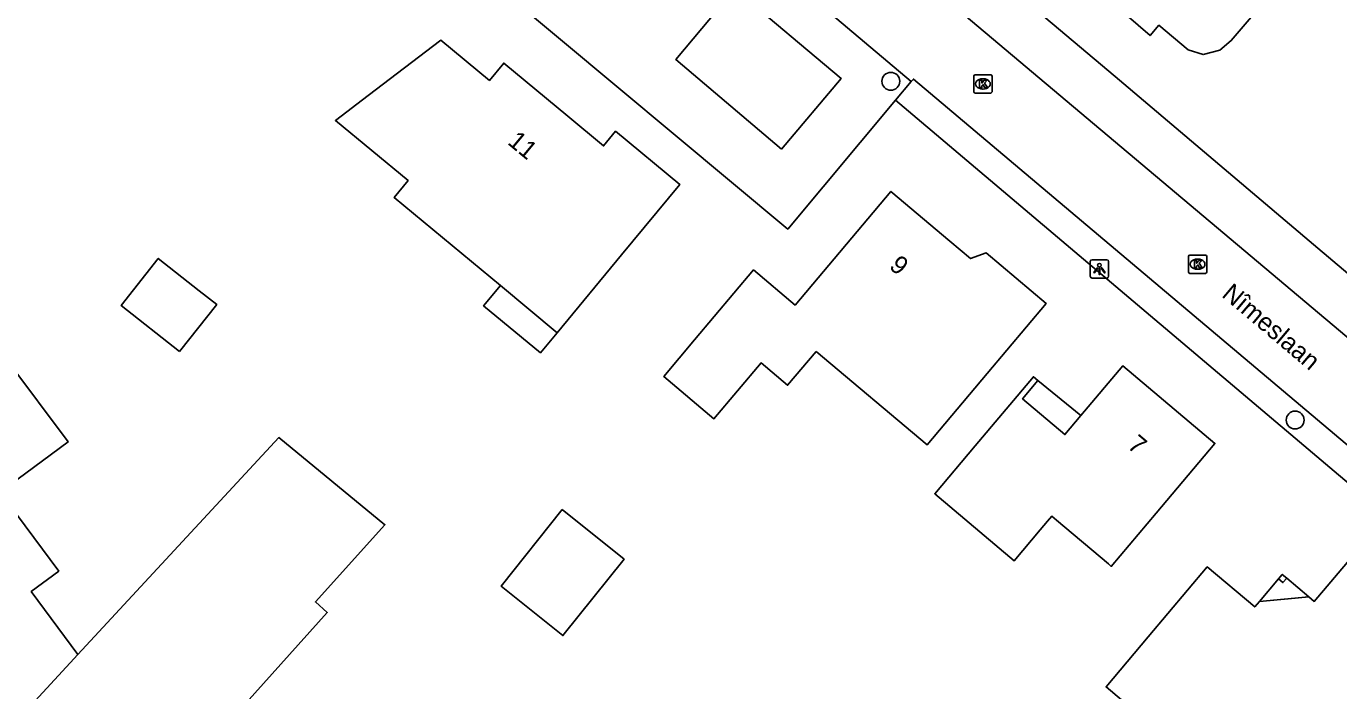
# Model space of a CAD drawing. Extents: x 157767 to 159171, y 387842 to 389425.
# Drawn here: x 158289 to 158360.8, y 388835.7 to 388872.1 of the extents above; entities that cross this region are included whole.
import ezdxf

# ---------------------------------------------------------------- set-up
doc = ezdxf.new("R2010")
doc.units = 0
for name, color, linetype in [('IMGEO_Boom', 7, 'Continuous'), ('IMGEO_Kolk', 7, 'Continuous'), ('IMGEO_Lichtpunt', 7, 'Continuous'), ('IMGEO_Muur', 7, 'Continuous'), ('IMGEO_Openbare_ruimte_label', 7, 'Continuous'), ('IMGEO_Pand', 7, 'Continuous'), ('IMGEO_Pand_nummerreeks', 7, 'Continuous'), ('IMGEO_Pand_overbouw', 7, 'Continuous'), ('IMGEO_Rijbaan_lokaal_open', 7, 'Continuous'), ('IMGEO_Voetpad_open', 7, 'Continuous')]:
    doc.layers.add(name, color=color, linetype=linetype)

msp = doc.modelspace()

# ---------------------------------------------------------------- linework, layer by layer
at = {"layer": 'IMGEO_Boom'}
for centre in [(158336.325, 388869.053), (158358.439, 388850.527)]:
    msp.add_circle(centre, 0.489, dxfattribs=at)
at = {"layer": 'IMGEO_Kolk'}
for p, q in [((158340.936, 388869.41), (158341.788, 388869.41)), ((158340.861, 388868.484), (158340.861, 388869.336)), ((158341.349, 388869.19), (158341.374, 388869.19)), ((158341.862, 388869.336), (158341.862, 388868.484)), ((158341.788, 388868.41), (158340.936, 388868.41)), ((158341.372, 388868.63), (158341.347, 388868.63)), ((158352.607, 388858.624), (158352.607, 388859.476)), ((158352.682, 388859.55), (158353.534, 388859.55)), ((158353.608, 388859.476), (158353.608, 388858.624)), ((158353.118, 388858.77), (158353.093, 388858.77)), ((158353.095, 388859.33), (158353.12, 388859.33)), ((158353.534, 388858.55), (158352.682, 388858.55))]:
    msp.add_line(p, q, dxfattribs=at)
for points in [[(158340.936, 388869.41), (158341.788, 388869.41)], [(158340.861, 388868.484), (158340.861, 388869.336)], [(158341.182, 388869.11), (158341.305, 388869.11), (158341.305, 388868.959), (158341.435, 388869.11), (158341.599, 388869.11), (158341.453, 388868.959), (158341.606, 388868.71), (158341.454, 388868.71), (158341.369, 388868.874), (158341.305, 388868.807), (158341.305, 388868.71), (158341.182, 388868.71), (158341.182, 388869.11)], [(158341.862, 388869.336), (158341.862, 388868.484)], [(158341.788, 388868.41), (158340.936, 388868.41)], [(158352.607, 388858.624), (158352.607, 388859.476)], [(158352.682, 388859.55), (158353.534, 388859.55)], [(158353.608, 388859.476), (158353.608, 388858.624)], [(158352.928, 388859.25), (158353.051, 388859.25), (158353.051, 388859.099), (158353.181, 388859.25), (158353.345, 388859.25), (158353.199, 388859.099), (158353.352, 388858.85), (158353.2, 388858.85), (158353.115, 388859.014), (158353.051, 388858.947), (158353.051, 388858.85), (158352.928, 388858.85), (158352.928, 388859.25)], [(158353.534, 388858.55), (158352.682, 388858.55)]]:
    msp.add_lwpolyline(points, dxfattribs=at)
for centre, start, end in [((158340.938, 388869.334), 91.55205, 178.44795), ((158340.938, 388869.334), 91.55205, 178.44795), ((158341.786, 388869.334), 1.55205, 88.44795), ((158341.786, 388869.334), 1.55205, 88.44795), ((158340.938, 388868.486), 181.55205, 268.44795), ((158340.938, 388868.486), 181.55205, 268.44795), ((158341.786, 388868.486), 271.55205, 358.44795), ((158341.786, 388868.486), 271.55205, 358.44795), ((158352.684, 388859.474), 91.55205, 178.44795), ((158352.684, 388859.474), 91.55205, 178.44795), ((158353.532, 388859.474), 1.55205, 88.44795), ((158353.532, 388859.474), 1.55205, 88.44795), ((158352.684, 388858.626), 181.55205, 268.44795), ((158352.684, 388858.626), 181.55205, 268.44795), ((158353.532, 388858.626), 271.55205, 358.44795), ((158353.532, 388858.626), 271.55205, 358.44795)]:
    msp.add_arc(centre, 0.0765, start, end, dxfattribs=at)
for centre, major_axis, ratio, start_param, end_param in [((158341.348, 388868.91), (-0.387, 0.002), 0.722429, 4.712389, 7.853982), ((158341.373, 388868.91), (-0.39, 0.002), 0.717154, 1.570796, 4.712389), ((158353.094, 388859.05), (-0.387, 0.002), 0.722429, 4.712389, 7.853982), ((158353.119, 388859.05), (-0.39, 0.002), 0.717154, 1.570796, 4.712389)]:
    msp.add_ellipse(centre, major_axis=major_axis, ratio=ratio, start_param=start_param, end_param=end_param, dxfattribs=at)
at = {"layer": 'IMGEO_Lichtpunt'}
for p, q in [((158347.237, 388859.196), (158347.237, 388858.389)), ((158347.237, 388859.196), (158347.237, 388858.389)), ((158348.139, 388859.291), (158347.331, 388859.291)), ((158348.139, 388859.291), (158347.331, 388859.291)), ((158348.233, 388858.389), (158348.233, 388859.196)), ((158348.233, 388858.389), (158348.233, 388859.196)), ((158347.331, 388858.295), (158348.139, 388858.295)), ((158347.331, 388858.295), (158348.139, 388858.295))]:
    msp.add_line(p, q, dxfattribs=at)
for points in [[(158347.611, 388858.86), (158347.65, 388858.832), (158347.462, 388858.57), (158347.424, 388858.597), (158347.611, 388858.86)], [(158347.713, 388858.812), (158347.76, 388858.812), (158347.76, 388858.49), (158347.713, 388858.49), (158347.713, 388858.812)], [(158347.823, 388858.832), (158347.861, 388858.859), (158348.048, 388858.597), (158348.009, 388858.569), (158347.823, 388858.832)]]:
    msp.add_lwpolyline(points, dxfattribs=at)
msp.add_circle((158347.736, 388858.994), 0.0994, dxfattribs=at)
for centre, start, end in [((158347.331, 388859.196), 90, 180), ((158347.331, 388859.196), 90, 180), ((158348.139, 388859.196), 0, 90), ((158348.139, 388859.196), 0, 90), ((158347.331, 388858.389), 180, 270), ((158347.331, 388858.389), 180, 270), ((158348.139, 388858.389), 270, 0), ((158348.139, 388858.389), 270, 360)]:
    msp.add_arc(centre, 0.0946, start, end, dxfattribs=at)
at = {"layer": 'IMGEO_Muur'}
msp.add_lwpolyline([(158359.688, 388859.921), (158348.603, 388869.307)], dxfattribs=at)
at = {"layer": 'IMGEO_Pand'}
for points in [[(158350.582, 388883.208), (158356.285, 388878.38), (158356.001, 388878.045), (158356.151, 388877.918), (158357.509, 388876.768), (158357.933, 388875.92), (158357.899, 388874.982), (158357.541, 388874.341), (158354.946, 388871.277), (158354.313, 388870.762), (158353.408, 388870.517), (158352.58, 388870.773), (158350.987, 388872.122), (158350.505, 388871.553), (158346.31, 388875.191), (158346.899, 388875.887), (158342.173, 388879.888), (158341.585, 388879.194), (158341.509, 388879.104), (158340.954, 388879.574), (158346.766, 388886.439), (158350.582, 388883.208)], [(158314.966, 388857.882), (158309.156, 388862.702), (158309.916, 388863.619), (158305.942, 388866.915), (158307.733, 388868.275), (158311.714, 388871.299), (158314.368, 388869.098), (158315.154, 388870.046), (158318.655, 388867.142), (158320.609, 388865.521), (158321.272, 388866.319), (158324.788, 388863.402), (158321.596, 388859.554), (158318.072, 388855.305), (158314.966, 388857.882)], [(158332.241, 388854.28), (158330.681, 388852.43), (158329.229, 388853.655), (158326.65, 388850.597), (158323.906, 388852.91), (158325.594, 388854.912), (158328.816, 388858.734), (158331.09, 388856.817), (158336.326, 388863.028), (158339.549, 388860.311), (158340.686, 388859.353), (158341.544, 388859.663), (158344.822, 388856.899), (158341.6, 388853.077), (158338.305, 388849.168), (158332.241, 388854.28)], [(158297.417, 388854.27), (158294.221, 388856.792), (158296.253, 388859.367), (158298.497, 388857.595), (158299.449, 388856.844), (158297.417, 388854.27)], [(158284.609, 388829.857), (158284.366, 388830.074), (158280.779, 388834.903), (158281.918, 388835.733), (158280.141, 388838.124), (158275.467, 388844.415), (158279.481, 388847.398), (158288.034, 388853.753), (158291.318, 388849.333), (158287.611, 388846.578), (158290.814, 388842.267), (158289.307, 388841.148), (158291.863, 388837.708)], [(158340.936, 388849.113), (158344.122, 388852.892), (158344.367, 388852.685), (158343.529, 388851.692), (158345.848, 388849.735), (158346.723, 388850.773), (158349.019, 388853.496), (158354.053, 388849.252), (158350.831, 388845.43), (158348.382, 388842.525), (158348.228, 388842.655), (158345.394, 388845.045), (158345.129, 388845.267), (158344.897, 388844.992), (158344.496, 388844.517), (158343.075, 388842.831), (158338.729, 388846.495), (158340.936, 388849.113)], [(158291.863, 388837.708), (158302.841, 388849.566), (158308.651, 388844.801), (158304.85, 388840.581), (158305.495, 388840.003), (158299.957, 388833.823), (158306.126, 388830.744), (158304.01, 388826.65), (158301.713, 388822.208), (158292.979, 388826.735), (158290.649, 388828.74), (158288.435, 388826.434), (158284.609, 388829.857)], [(158318.352, 388845.628), (158321.738, 388842.917), (158318.392, 388838.738), (158315.006, 388841.449), (158318.352, 388845.628)], [(158350.41, 388838.675), (158353.632, 388842.497), (158356.232, 388840.305), (158356.489, 388840.611), (158359.184, 388840.863), (158359.49, 388840.605), (158361.508, 388842.999), (158367.226, 388838.179), (158364.997, 388835.534), (158364.525, 388835.931), (158360.033, 388830.602), (158354.997, 388834.847), (158352.664, 388832.079), (158348.096, 388835.93), (158350.41, 388838.675)], [(158357.527, 388841.841), (158357.733, 388842.086), (158357.979, 388841.88), (158357.771, 388841.635), (158357.527, 388841.841)], [(158291.863, 388837.708), (158284.609, 388829.857)]]:
    msp.add_lwpolyline(points, dxfattribs=at)
at = {"layer": 'IMGEO_Pand_overbouw'}
for points in [[(158314.966, 388857.882), (158314.052, 388856.78), (158317.159, 388854.204), (158318.072, 388855.305)], [(158346.723, 388850.773), (158344.367, 388852.685), (158343.529, 388851.692), (158345.848, 388849.735)], [(158356.489, 388840.611), (158358.443, 388840.794), (158359.184, 388840.863), (158357.979, 388841.88), (158357.771, 388841.635), (158357.527, 388841.841)]]:
    msp.add_lwpolyline(points, close=True, dxfattribs=at)
at = {"layer": 'IMGEO_Rijbaan_lokaal_open'}
for points in [[(158336.262, 388882.544), (158336.992, 388875.515), (158378.406, 388840.652)], [(158337.444, 388869.038), (158326.645, 388878.163), (158330.026, 388882.163)], [(158381.97, 388829.646), (158381.763, 388831.905), (158337.558, 388869.174), (158337.444, 388869.038)]]:
    msp.add_lwpolyline(points, dxfattribs=at)
at = {"layer": 'IMGEO_Voetpad_open'}
for points in [[(158358.095, 388918.489), (158347.339, 388891.858), (158336.759, 388879.281), (158348.603, 388869.307), (158359.688, 388859.921), (158380.059, 388842.72)], [(158336.583, 388868.029), (158330.688, 388860.972), (158315.168, 388873.93)], [(158330.34, 388865.344), (158333.6, 388869.214), (158327.798, 388874.119), (158324.557, 388870.254), (158330.34, 388865.344)], [(158336.583, 388868.029), (158337.444, 388869.038)], [(158381.97, 388829.646), (158336.583, 388868.029)]]:
    msp.add_lwpolyline(points, dxfattribs=at)

# ---------------------------------------------------------------- texts
at = {"layer": 'IMGEO_Openbare_ruimte_label'}
msp.add_text('Nîmeslaan', height=1, rotation=319.86451, dxfattribs=at).set_placement((158354.376, 388857.312))
at = {"layer": 'IMGEO_Pand_nummerreeks'}
for s, rotation, p in [('11', 320.32267, (158315.309, 388865.655)), ('9', 319.87004, (158336.182, 388858.86)), ('7', 319.86431, (158349.212, 388849.044))]:
    msp.add_text(s, height=1, rotation=rotation, dxfattribs=at).set_placement(p)

doc.saveas('drawing.dxf')
